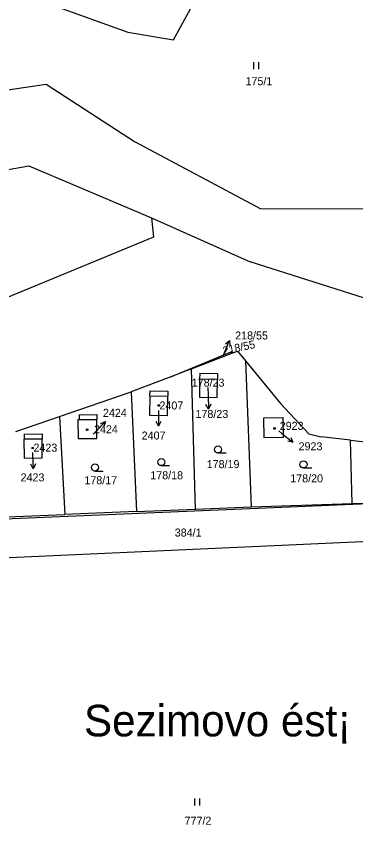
# Model space of a CAD drawing. Extents: x -735249 to -729401, y -1124843 to -1121828.
# Drawn here: x -733806.2 to -733734, y -1123654.7 to -1123483.1 of the extents above; entities that cross this region are included whole.
import ezdxf

# ---------------------------------------------------------------- set-up
doc = ezdxf.new("R2010")
doc.units = 0
for name, color, linetype in [('Vrstva 1', 7, 'Continuous'), ('Vrstva 15', 7, 'Continuous'), ('Vrstva 16', 7, 'Continuous'), ('Vrstva 18', 7, 'Continuous'), ('Vrstva 19', 7, 'Continuous'), ('Vrstva 25', 7, 'Continuous'), ('Vrstva 4', 7, 'Continuous')]:
    doc.layers.add(name, color=color, linetype=linetype)

msp = doc.modelspace()

# ---------------------------------------------------------------- linework, layer by layer
at = {"layer": 'Vrstva 1'}
for points in [[(-733772.77, -1123488.12), (-733753.82, -1123453.57)], [(-733816.23, -1123474.33), (-733782.44, -1123486.45)], [(-733782.44, -1123486.45), (-733772.77, -1123488.12)], [(-733832.49, -1123502.33), (-733799.76, -1123497.55)], [(-733799.76, -1123497.55), (-733781, -1123509.67)], [(-733781, -1123509.67), (-733754.17, -1123524.01)], [(-733830.73, -1123519.76), (-733803.43, -1123514.88)], [(-733803.43, -1123514.88), (-733777.39, -1123525.89)], [(-733754.17, -1123524.01), (-733732.22, -1123523.93)], [(-733777.39, -1123525.89), (-733776.98, -1123530.02)], [(-733777.39, -1123525.89), (-733756.42, -1123535.23)], [(-733776.98, -1123530.02), (-733834.66, -1123553.79)], [(-733715.5, -1123548.24), (-733756.42, -1123535.23)], [(-733773.3, -1123559.62), (-733760.37, -1123554.28)], [(-733768.94, -1123557.96), (-733760.11, -1123554.55)], [(-733760.11, -1123554.55), (-733760.37, -1123554.28)], [(-733760.11, -1123554.55), (-733759.12, -1123554.17)], [(-733759.12, -1123554.17), (-733757.44, -1123556.22)], [(-733757.44, -1123556.22), (-733756.25, -1123587.25)], [(-733757.44, -1123556.22), (-733750, -1123565.33)], [(-733768.94, -1123557.96), (-733773.3, -1123559.62)], [(-733768.05, -1123587.73), (-733768.94, -1123557.96)], [(-733773.3, -1123559.62), (-733781.76, -1123562.84)], [(-733767.19, -1123560.15), (-733767.25, -1123563.97)], [(-733767.17, -1123558.88), (-733767.19, -1123560.15)], [(-733767.17, -1123558.88), (-733763.4, -1123558.93)], [(-733763.47, -1123564.03), (-733763.41, -1123560.21)], [(-733763.4, -1123558.93), (-733763.41, -1123560.21)], [(-733796.92, -1123568.05), (-733781.76, -1123562.84)], [(-733781.76, -1123562.84), (-733780.62, -1123588.24)], [(-733777.73, -1123563.71), (-733777.8, -1123567.76)], [(-733777.73, -1123563.71), (-733777.71, -1123562.61)], [(-733777.71, -1123562.61), (-733773.91, -1123562.68)], [(-733774, -1123567.83), (-733773.93, -1123563.78)], [(-733773.91, -1123562.68), (-733773.93, -1123563.78)], [(-733767.25, -1123563.97), (-733763.47, -1123564.03)], [(-733744.02, -1123571.76), (-733750, -1123565.33)], [(-733806.22, -1123571.25), (-733796.92, -1123568.05)], [(-733796.92, -1123568.05), (-733795.83, -1123588.86)], [(-733793.04, -1123568.74), (-733792.74, -1123568.73)], [(-733793.04, -1123568.74), (-733793.01, -1123572.74)], [(-733792.74, -1123567.68), (-733789.04, -1123567.66)], [(-733792.74, -1123567.68), (-733792.74, -1123568.73)], [(-733789.04, -1123567.66), (-733789.04, -1123568.71)], [(-733789.01, -1123572.71), (-733789.04, -1123568.71)], [(-733777.8, -1123567.76), (-733774, -1123567.83)], [(-733753.53, -1123568.38), (-733749.53, -1123568.31)], [(-733753.5, -1123572.57), (-733753.53, -1123568.38)], [(-733749.53, -1123568.31), (-733749.46, -1123572.5)], [(-733804.43, -1123571.79), (-733800.65, -1123571.76)], [(-733804.43, -1123571.79), (-733804.42, -1123572.89)], [(-733800.65, -1123571.76), (-733800.64, -1123572.86)], [(-733744.02, -1123571.76), (-733741.4, -1123572.4)], [(-733735.16, -1123573.11), (-733741.4, -1123572.4)], [(-733804.39, -1123576.89), (-733804.42, -1123572.89)], [(-733800.61, -1123576.86), (-733800.64, -1123572.86)], [(-733793.01, -1123572.74), (-733789.01, -1123572.71)], [(-733749.46, -1123572.5), (-733753.5, -1123572.57)], [(-733735.16, -1123573.11), (-733712.31, -1123575.71)], [(-733734.82, -1123586.57), (-733735.16, -1123573.11)], [(-733804.39, -1123576.89), (-733800.61, -1123576.86)], [(-733721.23, -1123586.2), (-733892.84, -1123593.41)], [(-733780.62, -1123588.24), (-733768.05, -1123587.73)], [(-733768.05, -1123587.73), (-733756.25, -1123587.25)], [(-733756.25, -1123587.25), (-733734.82, -1123586.57)], [(-733734.82, -1123586.57), (-733721.23, -1123586.2)], [(-733815.15, -1123589.65), (-733795.83, -1123588.86)], [(-733780.62, -1123588.24), (-733795.83, -1123588.86)], [(-733893.59, -1123601.91), (-733674.85, -1123591.97)]]:
    msp.add_lwpolyline(points, dxfattribs=at)
at = {"layer": 'Vrstva 16'}
for points in [[(-733762.22, -1123555.22), (-733762, -1123554.69)], [(-733765.46, -1123561.93), (-733765.41, -1123563.49)], [(-733775.92, -1123566.78), (-733775.92, -1123567.12)], [(-733789.82, -1123571.83), (-733789.3, -1123571.3)], [(-733750.38, -1123571.1), (-733749.7, -1123571.65)], [(-733802.68, -1123575.74), (-733802.66, -1123576.16)]]:
    msp.add_lwpolyline(points, dxfattribs=at)
at = {"layer": 'Vrstva 25'}
for points in [[(-733755.677, -1123494.345), (-733755.677, -1123492.845)], [(-733754.643, -1123494.345), (-733754.643, -1123492.845)], [(-733762, -1123554.69), (-733760.843, -1123551.923)], [(-733761.69, -1123552.652), (-733760.843, -1123551.923), (-733760.767, -1123553.038)], [(-733765.41, -1123563.49), (-733765.306, -1123566.488)], [(-733764.841, -1123565.471), (-733765.306, -1123566.488), (-733765.839, -1123565.506)], [(-733775.92, -1123567.12), (-733775.92, -1123570.12)], [(-733789.3, -1123571.3), (-733787.205, -1123569.153)], [(-733788.262, -1123569.52), (-733787.205, -1123569.153), (-733787.546, -1123570.218)], [(-733775.421, -1123569.12), (-733775.92, -1123570.12), (-733776.42, -1123569.12)], [(-733749.7, -1123571.65), (-733747.372, -1123573.542)], [(-733747.833, -1123572.523), (-733747.372, -1123573.542), (-733748.464, -1123573.299)], [(-733763.28, -1123575.81), (-733761.53, -1123575.81)], [(-733802.66, -1123576.16), (-733802.524, -1123579.156)], [(-733802.07, -1123578.135), (-733802.524, -1123579.156), (-733803.068, -1123578.18)], [(-733775.33, -1123578.5), (-733773.58, -1123578.5)], [(-733745.13, -1123578.99), (-733743.38, -1123578.99)], [(-733789.42, -1123579.64), (-733787.67, -1123579.64)], [(-733768.197, -1123650.675), (-733768.197, -1123649.175)], [(-733767.163, -1123650.675), (-733767.163, -1123649.175)]]:
    msp.add_lwpolyline(points, dxfattribs=at)
for centre, radius in [((-733775.86, -1123565.72), 0.175), ((-733791.08, -1123570.85), 0.175), ((-733751.28, -1123570.61), 0.175), ((-733802.64, -1123574.76), 0.175), ((-733763.28, -1123575.06), 0.75), ((-733775.33, -1123577.75), 0.75), ((-733745.13, -1123578.24), 0.75), ((-733789.42, -1123578.89), 0.75)]:
    msp.add_circle(centre, radius, dxfattribs=at)
at = {"layer": 'Vrstva 4'}
for points in [[(-733763.41, -1123560.21), (-733767.19, -1123560.15)], [(-733777.73, -1123563.71), (-733773.93, -1123563.78)], [(-733792.74, -1123568.73), (-733789.04, -1123568.71)], [(-733800.64, -1123572.86), (-733804.42, -1123572.89)]]:
    msp.add_lwpolyline(points, dxfattribs=at)

# ---------------------------------------------------------------- texts
at = {"layer": 'Vrstva 15'}
msp.add_text('Sezimovo ést¡', height=6.69997, dxfattribs=at).set_placement((-733791.75, -1123635.97))
at = {"layer": 'Vrstva 16'}
for s, p in [('218/55', (-733759.64, -1123551.72)), ('2424', (-733787.72, -1123568.14)), ('178/23', (-733768.068, -1123568.38)), ('2407', (-733779.496, -1123572.96)), ('2923', (-733746.17, -1123575.24)), ('2423', (-733805.206, -1123581.84))]:
    msp.add_text(s, height=1.7, dxfattribs=at).set_placement(p)
at = {"layer": 'Vrstva 18'}
for s, p in [('175/1', (-733757.44, -1123497.74)), ('178/23', (-733768.858, -1123561.73)), ('178/19', (-733765.69, -1123579.03)), ('178/17', (-733791.66, -1123582.45)), ('178/18', (-733777.66, -1123581.39)), ('178/20', (-733747.94, -1123582.05)), ('384/1', (-733772.47, -1123593.55)), ('777/2', (-733770.38, -1123654.72))]:
    msp.add_text(s, height=1.7, dxfattribs=at).set_placement(p)
msp.add_text('218/55', height=1.7, rotation=12.2001, dxfattribs=at).set_placement((-733762.067, -1123554.983))
at = {"layer": 'Vrstva 19'}
for s, p in [('2407', (-733775.72, -1123566.58)), ('2424', (-733789.62, -1123571.63)), ('2923', (-733750.18, -1123570.9)), ('2423', (-733802.48, -1123575.54))]:
    msp.add_text(s, height=1.7, dxfattribs=at).set_placement(p)

doc.saveas('drawing.dxf')
